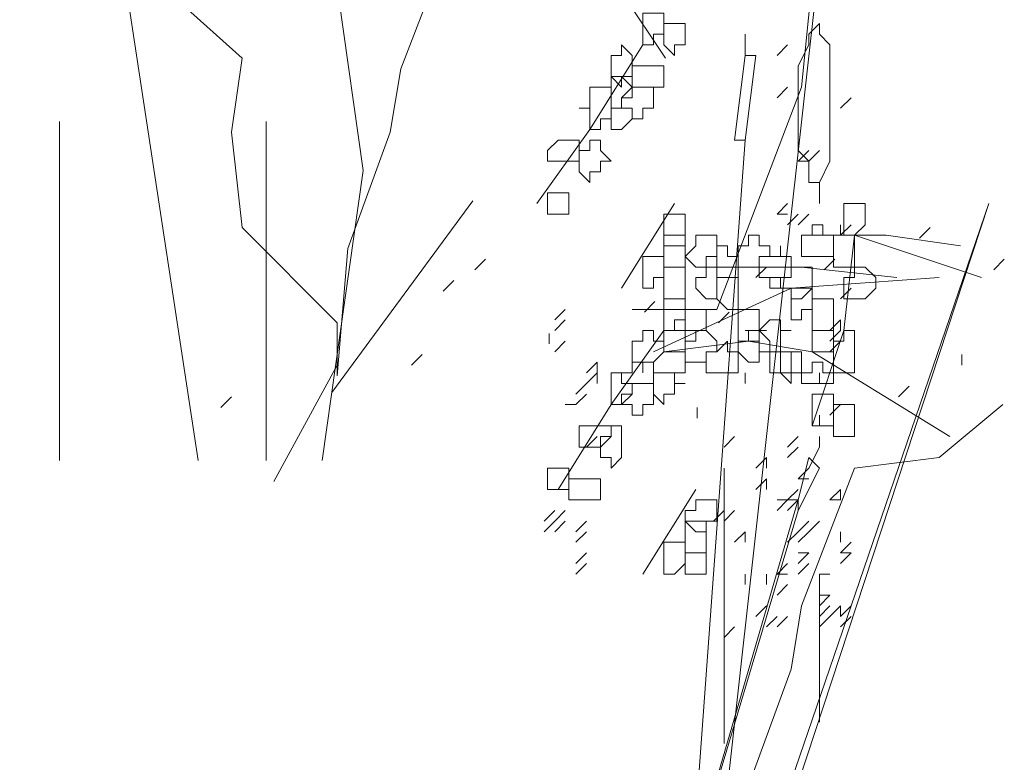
# Model space of a CAD drawing. Header units: millimetres. Extents: x 16698 to 93787, y -21104 to 39413.
# Tile 262 of 316: x 62895 to 62910, y 19699 to 19710. Entities that reach past the tile are written whole.
import ezdxf

# ---------------------------------------------------------------- set-up
doc = ezdxf.new("R2010")
doc.units = ezdxf.units.MM
doc.layers.add('_MODUS - zielen', color=66, linetype='Continuous', lineweight=9)

msp = doc.modelspace()

# ---------------------------------------------------------------- linework, layer by layer
at = {"layer": '_MODUS - zielen', "transparency": 33554687}
for p, q in [((62900.2182, 19708.12783), (62899.7274, 19711.62329)), ((62897.6394, 19703.59929), (62896.49625, 19711.1197)), ((62895.47374, 19703.59929), (62895.47374, 19708.89801)), ((62898.70488, 19703.59929), (62898.70488, 19708.89801)), ((62899.5769, 19703.59929), (62900.2182, 19708.12783)), ((62899.7274, 19704.66199), (62901.93602, 19707.65387))]:
    msp.add_line(p, q, dxfattribs=at)
for points in [[(62905.74803, 19705.95923), (62907.07174, 19709.43396), (62907.2372, 19711.0886), (62906.74081, 19712.90869), (62905.9135, 19714.2324), (62905.25164, 19715.88704), (62905.08618, 19719.19631)], [(62902.95934, 19714.85081), (62903.95212, 19712.86524), (62903.45573, 19712.53432), (62904.28305, 19710.87968), (62904.9449, 19709.8869)], [(62899.81554, 19704.923), (62899.81554, 19705.75032), (62898.32636, 19707.23949), (62898.1609, 19708.72866), (62898.32636, 19709.8869), (62896.67173, 19711.37607), (62896.17534, 19712.86524), (62894.85163, 19712.86524)], [(62899.81554, 19704.923), (62899.981, 19706.90856), (62900.64285, 19708.72866), (62900.80832, 19709.72144), (62901.63563, 19711.87246), (62902.95934, 19712.03793), (62903.95212, 19712.86524)], [(62907.34918, 19711.41952), (62905.52908, 19695.03864), (62905.52908, 19695.03864)], [(62907.34918, 19711.41952), (62905.52908, 19695.03864), (62905.52908, 19695.03864)], [(62906.19094, 19710.26128), (62906.19094, 19709.93035), (62906.19094, 19709.93035)], [(62904.58979, 19710.09581), (62903.76247, 19708.77211), (62902.93515, 19707.61386)], [(62906.68733, 19709.93035), (62906.85279, 19710.09581), (62906.85279, 19710.09581)], [(62906.3564, 19709.93035), (62906.19094, 19709.93035), (62906.02547, 19708.60664), (62906.19094, 19708.60664)], [(62906.3564, 19709.93035), (62906.19094, 19708.60664), (62906.19094, 19708.60664)], [(62906.68733, 19709.2685), (62906.85279, 19709.43396), (62906.85279, 19709.43396)], [(62907.68011, 19709.10303), (62907.84557, 19709.2685), (62907.84557, 19709.2685)], [(62906.19094, 19708.60664), (62905.19816, 19695.03864), (62905.19816, 19695.03864)], [(62907.01825, 19708.27572), (62907.18372, 19708.44118), (62907.18372, 19708.44118)], [(62907.01825, 19708.27572), (62907.18372, 19708.44118), (62907.18372, 19708.44118)], [(62907.01825, 19708.27572), (62907.18372, 19708.44118), (62907.18372, 19708.44118)], [(62907.18372, 19708.27572), (62907.34918, 19708.44118), (62907.34918, 19708.44118)], [(62907.01825, 19708.27572), (62907.18372, 19708.27572), (62907.18372, 19708.27572)], [(62907.34918, 19707.77933), (62907.34918, 19707.94479), (62907.34918, 19707.94479)], [(62907.34918, 19707.61386), (62907.34918, 19707.77933), (62907.34918, 19707.77933)], [(62905.08618, 19707.61386), (62904.25886, 19706.29016), (62904.25886, 19706.29016)], [(62905.86001, 19695.03864), (62909.9966, 19707.61386), (62905.69455, 19695.03864)], [(62906.68733, 19707.4484), (62906.85279, 19707.61386), (62906.85279, 19707.61386)], [(62906.68733, 19707.4484), (62906.85279, 19707.61386), (62906.85279, 19707.61386)], [(62906.68733, 19707.4484), (62906.85279, 19707.4484), (62906.85279, 19707.4484)], [(62906.68733, 19707.4484), (62906.85279, 19707.4484), (62906.85279, 19707.4484)], [(62906.85279, 19707.28294), (62907.01825, 19707.4484), (62907.01825, 19707.4484)], [(62907.01825, 19707.28294), (62907.18372, 19707.4484), (62907.18372, 19707.4484)], [(62907.68011, 19707.11747), (62907.68011, 19707.28294), (62907.68011, 19707.28294)], [(62907.68011, 19707.11747), (62907.84557, 19707.28294), (62907.84557, 19707.28294)], [(62907.68011, 19707.11747), (62907.68011, 19707.28294), (62907.68011, 19707.28294)], [(62908.91603, 19707.07402), (62909.08149, 19707.23949), (62909.08149, 19707.23949)], [(62907.2372, 19707.11747), (62908.39545, 19707.11747), (62909.55369, 19706.95201)], [(62907.73359, 19705.6283), (62907.89906, 19707.11747), (62909.88462, 19706.45562)], [(62901.96656, 19706.57763), (62902.13202, 19706.7431), (62902.13202, 19706.7431)], [(62905.58257, 19706.62108), (62907.07174, 19706.62108), (62908.56091, 19706.45562)], [(62906.3564, 19706.45562), (62906.52186, 19706.62108), (62906.52186, 19706.62108)], [(62907.42685, 19706.57763), (62907.59232, 19706.7431), (62907.59232, 19706.7431)], [(62910.07427, 19706.57763), (62910.23973, 19706.7431), (62910.23973, 19706.7431)], [(62901.47017, 19706.24671), (62901.63563, 19706.41217), (62901.63563, 19706.41217)], [(62909.22277, 19706.45562), (62906.90628, 19706.29016), (62904.75525, 19705.29737)], [(62907.68011, 19706.12469), (62907.84557, 19706.29016), (62907.84557, 19706.29016)], [(62907.68011, 19706.12469), (62907.84557, 19706.29016), (62907.84557, 19706.29016)], [(62904.61398, 19705.91578), (62904.77944, 19706.08124), (62904.77944, 19706.08124)], [(62903.21259, 19705.79376), (62903.37806, 19705.95923), (62903.37806, 19705.95923)], [(62905.74803, 19705.95923), (62904.42432, 19705.95923), (62904.42432, 19705.95923)], [(62905.77222, 19705.75032), (62905.93768, 19705.91578), (62905.93768, 19705.91578)], [(62903.21259, 19705.6283), (62903.37806, 19705.79376), (62903.37806, 19705.79376)], [(62907.51464, 19705.6283), (62907.68011, 19705.79376), (62907.68011, 19705.79376)], [(62907.51464, 19705.6283), (62907.68011, 19705.79376), (62907.68011, 19705.79376)], [(62907.68011, 19705.6283), (62907.68011, 19705.79376), (62907.68011, 19705.79376)], [(62903.1248, 19705.41939), (62903.1248, 19705.58485), (62903.1248, 19705.58485)], [(62904.92072, 19705.6283), (62904.0934, 19704.47006), (62903.26608, 19703.14635)], [(62906.19094, 19705.6283), (62906.3564, 19705.6283), (62906.3564, 19705.6283)], [(62906.19094, 19705.6283), (62906.3564, 19705.6283), (62906.3564, 19705.6283)], [(62906.3564, 19705.6283), (62906.52186, 19705.6283), (62906.52186, 19705.6283)], [(62907.2372, 19704.13913), (62907.73359, 19705.6283), (62907.73359, 19705.6283)], [(62907.51464, 19705.46284), (62907.68011, 19705.6283), (62907.68011, 19705.6283)], [(62903.21259, 19705.29737), (62903.37806, 19705.46284), (62903.37806, 19705.46284)], [(62903.21259, 19705.29737), (62903.37806, 19705.46284), (62903.37806, 19705.46284)], [(62903.21259, 19705.29737), (62903.37806, 19705.46284), (62903.37806, 19705.46284)], [(62903.21259, 19705.29737), (62903.37806, 19705.46284), (62903.37806, 19705.46284)], [(62903.21259, 19705.29737), (62903.37806, 19705.46284), (62903.37806, 19705.46284)], [(62903.21259, 19705.29737), (62903.37806, 19705.46284), (62903.37806, 19705.46284)], [(62903.21259, 19705.29737), (62903.37806, 19705.46284), (62903.37806, 19705.46284)], [(62904.92072, 19705.29737), (62906.24442, 19705.46284), (62906.24442, 19705.46284)], [(62906.24442, 19705.46284), (62907.2372, 19705.29737), (62909.38823, 19703.97367)], [(62907.51464, 19705.29737), (62907.68011, 19705.46284), (62907.68011, 19705.46284)], [(62907.51464, 19705.29737), (62907.68011, 19705.46284), (62907.68011, 19705.46284)], [(62900.97378, 19705.08846), (62901.13924, 19705.25392), (62901.13924, 19705.25392)], [(62909.57788, 19705.08846), (62909.57788, 19705.25392), (62909.57788, 19705.25392)], [(62898.82275, 19703.26836), (62899.81554, 19705.08846), (62899.81554, 19705.08846)], [(62903.70898, 19704.96645), (62903.87445, 19705.13191), (62903.87445, 19705.13191)], [(62903.70898, 19704.96645), (62903.87445, 19705.13191), (62903.87445, 19705.13191)], [(62903.70898, 19704.96645), (62903.87445, 19705.13191), (62903.87445, 19705.13191)], [(62903.87445, 19704.96645), (62903.87445, 19705.13191), (62903.87445, 19705.13191)], [(62903.87445, 19704.96645), (62903.87445, 19705.13191), (62903.87445, 19705.13191)], [(62903.70898, 19704.80098), (62903.87445, 19704.96645), (62903.87445, 19704.96645)], [(62903.70898, 19704.80098), (62903.87445, 19704.96645), (62903.87445, 19704.96645)], [(62903.87445, 19704.80098), (62903.87445, 19704.96645), (62903.87445, 19704.96645)], [(62906.19094, 19704.80098), (62906.19094, 19704.96645), (62906.19094, 19704.96645)], [(62907.34918, 19704.80098), (62907.34918, 19704.96645), (62907.34918, 19704.96645)], [(62903.54352, 19704.63552), (62903.70898, 19704.80098), (62903.70898, 19704.80098)], [(62903.54352, 19704.63552), (62903.70898, 19704.80098), (62903.70898, 19704.80098)], [(62903.54352, 19704.63552), (62903.70898, 19704.80098), (62903.70898, 19704.80098)], [(62903.54352, 19704.63552), (62903.70898, 19704.80098), (62903.70898, 19704.80098)], [(62903.54352, 19704.47006), (62903.70898, 19704.63552), (62903.70898, 19704.63552)], [(62903.54352, 19704.47006), (62903.70898, 19704.63552), (62903.70898, 19704.63552)], [(62908.5851, 19704.59207), (62908.75056, 19704.75753), (62908.75056, 19704.75753)], [(62897.99544, 19704.42661), (62898.1609, 19704.59207), (62898.1609, 19704.59207)], [(62903.37806, 19704.47006), (62903.54352, 19704.47006), (62903.54352, 19704.47006)], [(62906.07896, 19696.52781), (62906.24442, 19698.51337), (62906.90628, 19700.33347), (62907.07174, 19701.32625), (62907.89906, 19703.47728), (62909.22277, 19703.64274), (62910.21555, 19704.47006)], [(62907.51464, 19704.30459), (62907.68011, 19704.47006), (62907.68011, 19704.47006)], [(62905.44129, 19704.26114), (62905.44129, 19704.42661), (62905.44129, 19704.42661)], [(62907.34918, 19704.13913), (62907.34918, 19704.30459), (62907.34918, 19704.30459)], [(62903.70898, 19703.8082), (62903.87445, 19703.97367), (62903.87445, 19703.97367)], [(62905.86001, 19703.8082), (62906.02547, 19703.97367), (62906.02547, 19703.97367)], [(62905.86001, 19703.8082), (62906.02547, 19703.97367), (62906.02547, 19703.97367)], [(62905.86001, 19703.8082), (62906.02547, 19703.97367), (62906.02547, 19703.97367)], [(62905.86001, 19703.8082), (62906.02547, 19703.97367), (62906.02547, 19703.97367)], [(62905.86001, 19703.8082), (62906.02547, 19703.97367), (62906.02547, 19703.97367)], [(62905.86001, 19703.8082), (62906.02547, 19703.97367), (62906.02547, 19703.97367)], [(62905.86001, 19703.8082), (62906.02547, 19703.97367), (62906.02547, 19703.97367)], [(62905.86001, 19703.8082), (62906.02547, 19703.97367), (62906.02547, 19703.97367)], [(62905.86001, 19703.8082), (62906.02547, 19703.97367), (62906.02547, 19703.97367)], [(62905.86001, 19703.8082), (62906.02547, 19703.97367), (62906.02547, 19703.97367)], [(62905.86001, 19703.8082), (62906.02547, 19703.97367), (62906.02547, 19703.97367)], [(62905.86001, 19703.8082), (62906.02547, 19703.97367), (62906.02547, 19703.97367)], [(62906.85279, 19703.8082), (62907.01825, 19703.97367), (62907.01825, 19703.97367)], [(62907.34918, 19703.8082), (62907.34918, 19703.97367), (62907.34918, 19703.97367)], [(62906.85279, 19703.64274), (62907.01825, 19703.8082), (62907.01825, 19703.8082)], [(62907.34918, 19703.8082), (62907.18372, 19703.47728), (62907.18372, 19703.47728)], [(62906.3564, 19703.47728), (62906.52186, 19703.64274), (62906.52186, 19703.64274)], [(62906.3564, 19703.47728), (62906.52186, 19703.64274), (62906.52186, 19703.64274)], [(62906.3564, 19703.47728), (62906.52186, 19703.64274), (62906.52186, 19703.64274)], [(62906.3564, 19703.47728), (62906.52186, 19703.64274), (62906.52186, 19703.64274)], [(62906.52186, 19703.47728), (62906.52186, 19703.64274), (62906.52186, 19703.64274)], [(62907.34918, 19703.47728), (62907.18372, 19703.64274), (62907.01825, 19702.98089), (62907.01825, 19702.81542)], [(62905.86001, 19703.47728), (62905.86001, 19699.83708), (62905.86001, 19699.83708)], [(62907.01825, 19703.31181), (62907.18372, 19703.47728), (62907.18372, 19703.47728)], [(62907.01825, 19703.31181), (62907.18372, 19703.47728), (62907.18372, 19703.47728)], [(62907.34918, 19703.47728), (62907.01825, 19702.81542), (62907.01825, 19702.81542)], [(62906.3564, 19703.14635), (62906.52186, 19703.31181), (62906.52186, 19703.31181)], [(62906.3564, 19703.14635), (62906.52186, 19703.31181), (62906.52186, 19703.31181)], [(62906.52186, 19703.14635), (62906.52186, 19703.31181), (62906.52186, 19703.31181)], [(62907.01825, 19703.31181), (62907.18372, 19703.31181), (62907.18372, 19703.31181)], [(62905.41711, 19703.14635), (62904.58979, 19701.82264), (62904.58979, 19701.82264)], [(62906.85279, 19702.98089), (62907.01825, 19703.14635), (62907.01825, 19703.14635)], [(62907.51464, 19702.98089), (62907.68011, 19703.14635), (62907.68011, 19703.14635)], [(62907.51464, 19702.98089), (62907.68011, 19703.14635), (62907.68011, 19703.14635)], [(62907.51464, 19702.98089), (62907.68011, 19703.14635), (62907.68011, 19703.14635)], [(62907.51464, 19702.98089), (62907.68011, 19703.14635), (62907.68011, 19703.14635)], [(62907.68011, 19702.98089), (62907.68011, 19703.14635), (62907.68011, 19703.14635)], [(62907.68011, 19702.98089), (62907.68011, 19703.14635), (62907.68011, 19703.14635)], [(62907.01825, 19702.98089), (62904.70176, 19695.03864), (62904.70176, 19695.03864)], [(62906.68733, 19702.98089), (62906.85279, 19702.98089), (62906.85279, 19702.98089)], [(62906.68733, 19702.81542), (62906.85279, 19702.98089), (62906.85279, 19702.98089)], [(62906.85279, 19702.98089), (62907.01825, 19702.98089), (62907.01825, 19702.98089)], [(62906.85279, 19702.98089), (62907.01825, 19702.98089), (62907.01825, 19702.98089)], [(62906.85279, 19702.81542), (62907.01825, 19702.98089), (62907.01825, 19702.98089)], [(62906.85279, 19702.81542), (62907.01825, 19702.98089), (62907.01825, 19702.98089)], [(62907.51464, 19702.98089), (62907.68011, 19702.98089), (62907.68011, 19702.98089)], [(62907.51464, 19702.98089), (62907.68011, 19702.98089), (62907.68011, 19702.98089)], [(62907.51464, 19702.98089), (62907.68011, 19702.98089), (62907.68011, 19702.98089)], [(62903.04713, 19702.64996), (62903.21259, 19702.81542), (62903.21259, 19702.81542)], [(62903.21259, 19702.64996), (62903.37806, 19702.81542), (62903.37806, 19702.81542)], [(62903.21259, 19702.64996), (62903.37806, 19702.81542), (62903.37806, 19702.81542)], [(62903.21259, 19702.64996), (62903.37806, 19702.81542), (62903.37806, 19702.81542)], [(62907.01825, 19702.81542), (62904.70176, 19695.03864), (62904.70176, 19695.03864)], [(62905.69455, 19702.64996), (62905.86001, 19702.81542), (62905.86001, 19702.81542)], [(62905.69455, 19702.64996), (62905.86001, 19702.81542), (62905.86001, 19702.81542)], [(62905.86001, 19702.64996), (62906.02547, 19702.81542), (62906.02547, 19702.81542)], [(62905.86001, 19702.64996), (62906.02547, 19702.81542), (62906.02547, 19702.81542)], [(62905.86001, 19702.64996), (62906.02547, 19702.81542), (62906.02547, 19702.81542)], [(62905.86001, 19702.64996), (62906.02547, 19702.81542), (62906.02547, 19702.81542)], [(62905.86001, 19702.64996), (62906.02547, 19702.81542), (62906.02547, 19702.81542)], [(62905.86001, 19702.64996), (62906.02547, 19702.81542), (62906.02547, 19702.81542)], [(62905.86001, 19702.64996), (62906.02547, 19702.81542), (62906.02547, 19702.81542)], [(62903.04713, 19702.4845), (62903.21259, 19702.64996), (62903.21259, 19702.64996)], [(62903.04713, 19702.4845), (62903.21259, 19702.64996), (62903.21259, 19702.64996)], [(62903.21259, 19702.4845), (62903.37806, 19702.64996), (62903.37806, 19702.64996)], [(62903.21259, 19702.4845), (62903.37806, 19702.64996), (62903.37806, 19702.64996)], [(62903.54352, 19702.4845), (62903.70898, 19702.64996), (62903.70898, 19702.64996)], [(62907.01825, 19702.4845), (62907.18372, 19702.64996), (62907.18372, 19702.64996)], [(62907.01825, 19702.4845), (62907.18372, 19702.64996), (62907.18372, 19702.64996)], [(62907.01825, 19702.4845), (62907.18372, 19702.64996), (62907.18372, 19702.64996)], [(62907.01825, 19702.4845), (62907.18372, 19702.64996), (62907.18372, 19702.64996)], [(62907.01825, 19702.4845), (62907.18372, 19702.64996), (62907.18372, 19702.64996)], [(62907.01825, 19702.4845), (62907.18372, 19702.64996), (62907.18372, 19702.64996)], [(62907.01825, 19702.4845), (62907.18372, 19702.64996), (62907.18372, 19702.64996)], [(62907.01825, 19702.4845), (62907.18372, 19702.64996), (62907.18372, 19702.64996)], [(62907.18372, 19702.4845), (62907.34918, 19702.64996), (62907.34918, 19702.64996)], [(62903.54352, 19702.31903), (62903.70898, 19702.4845), (62903.70898, 19702.4845)], [(62906.02547, 19702.31903), (62906.19094, 19702.4845), (62906.19094, 19702.4845)], [(62906.19094, 19702.31903), (62906.19094, 19702.4845), (62906.19094, 19702.4845)], [(62906.19094, 19702.31903), (62906.19094, 19702.4845), (62906.19094, 19702.4845)], [(62906.85279, 19702.31903), (62907.01825, 19702.4845), (62907.01825, 19702.4845)], [(62907.01825, 19702.31903), (62907.18372, 19702.4845), (62907.18372, 19702.4845)], [(62907.01825, 19702.31903), (62907.18372, 19702.4845), (62907.18372, 19702.4845)], [(62907.01825, 19702.31903), (62907.18372, 19702.4845), (62907.18372, 19702.4845)], [(62907.01825, 19702.31903), (62907.18372, 19702.4845), (62907.18372, 19702.4845)], [(62907.01825, 19702.31903), (62907.18372, 19702.4845), (62907.18372, 19702.4845)], [(62907.01825, 19702.31903), (62907.18372, 19702.4845), (62907.18372, 19702.4845)], [(62907.01825, 19702.31903), (62907.18372, 19702.4845), (62907.18372, 19702.4845)], [(62907.01825, 19702.31903), (62907.18372, 19702.4845), (62907.18372, 19702.4845)], [(62907.01825, 19702.31903), (62907.18372, 19702.4845), (62907.18372, 19702.4845)], [(62907.01825, 19702.31903), (62907.18372, 19702.4845), (62907.18372, 19702.4845)], [(62907.01825, 19702.31903), (62907.18372, 19702.4845), (62907.18372, 19702.4845)], [(62907.01825, 19702.31903), (62907.18372, 19702.4845), (62907.18372, 19702.4845)], [(62907.01825, 19702.31903), (62907.18372, 19702.4845), (62907.18372, 19702.4845)], [(62907.01825, 19702.31903), (62907.18372, 19702.4845), (62907.18372, 19702.4845)], [(62907.68011, 19702.31903), (62907.68011, 19702.4845), (62907.68011, 19702.4845)], [(62907.68011, 19702.15357), (62907.84557, 19702.31903), (62907.84557, 19702.31903)], [(62903.54352, 19701.98811), (62903.70898, 19702.15357), (62903.70898, 19702.15357)], [(62907.01825, 19702.15357), (62907.18372, 19702.15357), (62907.18372, 19702.15357)], [(62907.01825, 19701.98811), (62907.18372, 19702.15357), (62907.18372, 19702.15357)], [(62907.01825, 19702.15357), (62907.18372, 19702.15357), (62907.18372, 19702.15357)], [(62907.01825, 19701.98811), (62907.18372, 19702.15357), (62907.18372, 19702.15357)], [(62907.68011, 19701.98811), (62907.84557, 19702.15357), (62907.84557, 19702.15357)], [(62907.68011, 19701.98811), (62907.84557, 19702.15357), (62907.84557, 19702.15357)], [(62907.68011, 19702.15357), (62907.84557, 19702.15357), (62907.84557, 19702.15357)], [(62907.68011, 19701.98811), (62907.84557, 19702.15357), (62907.84557, 19702.15357)], [(62903.54352, 19701.82264), (62903.70898, 19701.98811), (62903.70898, 19701.98811)], [(62903.54352, 19701.82264), (62903.70898, 19701.98811), (62903.70898, 19701.98811)], [(62906.68733, 19701.82264), (62906.85279, 19701.98811), (62906.85279, 19701.98811)], [(62907.01825, 19701.82264), (62907.18372, 19701.98811), (62907.18372, 19701.98811)], [(62906.19094, 19701.65718), (62906.19094, 19701.82264), (62906.19094, 19701.82264)], [(62906.52186, 19701.65718), (62906.52186, 19701.82264), (62906.52186, 19701.82264)], [(62906.52186, 19701.65718), (62906.52186, 19701.82264), (62906.52186, 19701.82264)], [(62906.52186, 19701.65718), (62906.52186, 19701.82264), (62906.52186, 19701.82264)], [(62906.52186, 19701.65718), (62906.52186, 19701.82264), (62906.52186, 19701.82264)], [(62906.52186, 19701.65718), (62906.52186, 19701.82264), (62906.52186, 19701.82264)], [(62906.52186, 19701.65718), (62906.52186, 19701.82264), (62906.52186, 19701.82264)], [(62906.52186, 19701.65718), (62906.52186, 19701.82264), (62906.52186, 19701.82264)], [(62906.52186, 19701.65718), (62906.52186, 19701.82264), (62906.52186, 19701.82264)], [(62906.52186, 19701.65718), (62906.52186, 19701.82264), (62906.52186, 19701.82264)], [(62906.68733, 19701.82264), (62906.85279, 19701.82264), (62906.85279, 19701.82264)], [(62907.34918, 19699.50615), (62907.34918, 19701.82264), (62907.34918, 19701.82264)], [(62907.34918, 19701.82264), (62907.51464, 19701.82264), (62907.51464, 19701.82264)], [(62907.34918, 19701.82264), (62907.51464, 19701.82264), (62907.51464, 19701.82264)], [(62907.34918, 19701.82264), (62907.51464, 19701.82264), (62907.51464, 19701.82264)], [(62907.34918, 19701.82264), (62907.51464, 19701.82264), (62907.51464, 19701.82264)], [(62906.68733, 19701.49172), (62906.85279, 19701.65718), (62906.85279, 19701.65718)], [(62906.68733, 19701.49172), (62906.85279, 19701.65718), (62906.85279, 19701.65718)], [(62906.68733, 19701.49172), (62906.85279, 19701.65718), (62906.85279, 19701.65718)], [(62907.34918, 19701.49172), (62907.51464, 19701.49172), (62907.51464, 19701.49172)], [(62907.34918, 19701.32625), (62907.51464, 19701.49172), (62907.51464, 19701.49172)], [(62906.3564, 19701.16079), (62906.52186, 19701.32625), (62906.52186, 19701.32625)], [(62906.3564, 19701.16079), (62906.52186, 19701.32625), (62906.52186, 19701.32625)], [(62906.3564, 19701.16079), (62906.52186, 19701.32625), (62906.52186, 19701.32625)], [(62907.34918, 19701.16079), (62907.34918, 19701.32625), (62907.34918, 19701.32625)], [(62907.34918, 19701.16079), (62907.51464, 19701.32625), (62907.51464, 19701.32625)], [(62907.51464, 19701.16079), (62907.68011, 19701.32625), (62907.68011, 19701.32625)], [(62907.51464, 19701.16079), (62907.68011, 19701.32625), (62907.68011, 19701.32625)], [(62907.68011, 19701.16079), (62907.84557, 19701.32625), (62907.84557, 19701.32625)], [(62907.68011, 19701.16079), (62907.68011, 19701.32625), (62907.68011, 19701.32625)], [(62907.68011, 19701.16079), (62907.84557, 19701.32625), (62907.84557, 19701.32625)], [(62906.52186, 19700.99532), (62906.68733, 19701.16079), (62906.68733, 19701.16079)], [(62906.68733, 19700.99532), (62906.85279, 19701.16079), (62906.85279, 19701.16079)], [(62907.34918, 19700.99532), (62907.51464, 19701.16079), (62907.51464, 19701.16079)], [(62907.34918, 19700.99532), (62907.34918, 19701.16079), (62907.34918, 19701.16079)], [(62907.68011, 19700.99532), (62907.84557, 19701.16079), (62907.84557, 19701.16079)], [(62905.86001, 19700.82986), (62906.02547, 19700.99532), (62906.02547, 19700.99532)], [(62905.86001, 19700.82986), (62906.02547, 19700.99532), (62906.02547, 19700.99532)], [(62905.86001, 19700.82986), (62906.02547, 19700.99532), (62906.02547, 19700.99532)], [(62905.86001, 19699.17523), (62905.86001, 19700.6644), (62905.86001, 19700.6644)]]:
    msp.add_lwpolyline(points, dxfattribs=at)
for points in [[(62904.75525, 19710.59221), (62904.92072, 19710.59221), (62904.92072, 19710.42674), (62904.92072, 19710.26128), (62904.92072, 19710.26128), (62904.75525, 19710.26128), (62904.75525, 19710.09581), (62904.58979, 19710.09581), (62904.58979, 19710.09581), (62904.58979, 19710.26128), (62904.58979, 19710.26128), (62904.58979, 19710.42674), (62904.58979, 19710.59221), (62904.58979, 19710.59221)], [(62905.25164, 19710.42674), (62905.25164, 19710.26128), (62905.25164, 19710.26128), (62905.25164, 19710.26128), (62905.25164, 19710.09581), (62905.25164, 19710.09581), (62905.25164, 19710.09581), (62905.08618, 19710.09581), (62905.08618, 19709.93035), (62904.92072, 19710.09581), (62904.92072, 19710.09581), (62904.92072, 19710.09581), (62904.92072, 19710.26128), (62904.92072, 19710.26128), (62904.92072, 19710.42674), (62905.08618, 19710.42674)], [(62907.34918, 19710.42674), (62907.34918, 19710.42674), (62907.34918, 19710.26128), (62907.34918, 19710.26128), (62907.51464, 19710.09581), (62907.51464, 19709.76489), (62907.51464, 19709.59942), (62907.51464, 19709.43396), (62907.51464, 19709.10303), (62907.51464, 19708.77211), (62907.51464, 19708.60664), (62907.51464, 19708.44118), (62907.51464, 19708.27572), (62907.34918, 19707.94479), (62907.34918, 19707.94479), (62907.34918, 19707.77933), (62907.34918, 19707.94479), (62907.18372, 19707.94479), (62907.18372, 19707.94479), (62907.18372, 19708.27572), (62907.01825, 19708.44118), (62907.01825, 19708.60664), (62907.01825, 19708.77211), (62907.01825, 19709.10303), (62907.01825, 19709.43396), (62907.01825, 19709.59942), (62907.01825, 19709.76489), (62907.18372, 19710.09581), (62907.18372, 19710.26128), (62907.18372, 19710.26128)], [(62904.25886, 19710.09581), (62904.42432, 19709.93035), (62904.42432, 19709.76489), (62904.42432, 19709.76489), (62904.42432, 19709.59942), (62904.25886, 19709.59942), (62904.25886, 19709.43396), (62904.25886, 19709.43396), (62904.0934, 19709.59942), (62904.0934, 19709.76489), (62904.0934, 19709.76489), (62904.0934, 19709.93035), (62904.25886, 19709.93035)], [(62904.75525, 19709.76489), (62904.92072, 19709.76489), (62904.92072, 19709.59942), (62904.92072, 19709.43396), (62904.75525, 19709.43396), (62904.75525, 19709.43396), (62904.58979, 19709.43396), (62904.58979, 19709.43396), (62904.42432, 19709.43396), (62904.42432, 19709.43396), (62904.42432, 19709.59942), (62904.42432, 19709.76489), (62904.58979, 19709.76489), (62904.58979, 19709.76489), (62904.58979, 19709.76489)], [(62904.25886, 19709.59942), (62904.42432, 19709.43396), (62904.42432, 19709.43396), (62904.25886, 19709.2685), (62904.25886, 19709.10303), (62904.25886, 19709.10303), (62904.0934, 19709.10303), (62904.0934, 19709.10303), (62904.0934, 19709.2685), (62904.0934, 19709.43396), (62904.0934, 19709.43396), (62904.0934, 19709.59942)], [(62903.92793, 19709.43396), (62904.0934, 19709.43396), (62904.0934, 19709.2685), (62904.0934, 19709.10303), (62904.0934, 19709.10303), (62904.0934, 19708.93757), (62903.92793, 19708.93757), (62903.92793, 19708.77211), (62903.76247, 19708.77211), (62903.76247, 19708.93757), (62903.76247, 19709.10303), (62903.59701, 19709.10303), (62903.76247, 19709.10303), (62903.76247, 19709.2685), (62903.76247, 19709.43396)], [(62904.58979, 19709.43396), (62904.58979, 19709.43396), (62904.75525, 19709.43396), (62904.75525, 19709.2685), (62904.75525, 19709.10303), (62904.75525, 19709.10303), (62904.58979, 19709.10303), (62904.58979, 19708.93757), (62904.58979, 19708.93757), (62904.42432, 19708.93757), (62904.42432, 19709.10303), (62904.25886, 19709.10303), (62904.25886, 19709.10303), (62904.25886, 19709.2685), (62904.42432, 19709.2685), (62904.42432, 19709.43396)], [(62904.25886, 19709.10303), (62904.25886, 19709.10303), (62904.42432, 19709.10303), (62904.42432, 19708.93757), (62904.25886, 19708.77211), (62904.25886, 19708.77211), (62904.25886, 19708.77211), (62904.0934, 19708.77211), (62904.0934, 19708.77211), (62904.0934, 19708.77211), (62904.0934, 19708.93757), (62904.0934, 19709.10303), (62904.0934, 19709.10303), (62904.0934, 19709.10303)], [(62903.43154, 19708.60664), (62903.59701, 19708.60664), (62903.59701, 19708.60664), (62903.59701, 19708.44118), (62903.59701, 19708.27572), (62903.43154, 19708.27572), (62903.43154, 19708.27572), (62903.43154, 19708.27572), (62903.26608, 19708.27572), (62903.26608, 19708.27572), (62903.10062, 19708.27572), (62903.10062, 19708.44118), (62903.26608, 19708.60664), (62903.26608, 19708.60664)], [(62903.92793, 19708.60664), (62903.92793, 19708.44118), (62904.0934, 19708.27572), (62903.92793, 19708.27572), (62903.92793, 19708.11025), (62903.76247, 19708.11025), (62903.76247, 19707.94479), (62903.76247, 19707.94479), (62903.59701, 19708.11025), (62903.59701, 19708.27572), (62903.59701, 19708.27572), (62903.59701, 19708.44118), (62903.76247, 19708.44118), (62903.76247, 19708.60664), (62903.76247, 19708.60664)], [(62903.43154, 19707.77933), (62903.43154, 19707.77933), (62903.43154, 19707.61386), (62903.43154, 19707.61386), (62903.43154, 19707.4484), (62903.43154, 19707.4484), (62903.26608, 19707.4484), (62903.10062, 19707.4484), (62903.10062, 19707.4484), (62903.10062, 19707.61386), (62903.10062, 19707.61386), (62903.10062, 19707.77933), (62903.26608, 19707.77933)], [(62907.89906, 19707.61386), (62908.06452, 19707.61386), (62908.06452, 19707.4484), (62908.06452, 19707.4484), (62908.06452, 19707.28294), (62907.89906, 19707.11747), (62907.89906, 19707.11747), (62907.73359, 19707.11747), (62907.73359, 19707.28294), (62907.73359, 19707.4484), (62907.73359, 19707.4484), (62907.73359, 19707.61386)], [(62905.25164, 19707.4484), (62905.25164, 19707.4484), (62905.25164, 19707.28294), (62905.25164, 19707.11747), (62905.25164, 19707.11747), (62905.25164, 19706.95201), (62905.08618, 19706.95201), (62904.92072, 19706.95201), (62904.92072, 19707.11747), (62904.92072, 19707.11747), (62904.92072, 19707.28294), (62904.92072, 19707.4484), (62905.08618, 19707.4484)], [(62907.40267, 19707.28294), (62907.40267, 19707.11747), (62907.56813, 19707.11747), (62907.56813, 19707.11747), (62907.56813, 19706.95201), (62907.56813, 19706.78655), (62907.40267, 19706.78655), (62907.40267, 19706.78655), (62907.2372, 19706.78655), (62907.2372, 19706.78655), (62907.2372, 19706.78655), (62907.07174, 19706.78655), (62907.07174, 19706.95201), (62907.07174, 19707.11747), (62907.2372, 19707.11747), (62907.2372, 19707.11747), (62907.2372, 19707.11747), (62907.2372, 19707.28294)], [(62905.25164, 19707.11747), (62905.25164, 19706.95201), (62905.25164, 19706.78655), (62905.25164, 19706.78655), (62905.25164, 19706.78655), (62905.25164, 19706.62108), (62905.08618, 19706.62108), (62904.92072, 19706.62108), (62904.92072, 19706.62108), (62904.92072, 19706.78655), (62904.92072, 19706.78655), (62904.92072, 19706.95201), (62904.92072, 19706.95201), (62904.92072, 19707.11747), (62905.08618, 19707.11747)], [(62905.58257, 19707.11747), (62905.74803, 19707.11747), (62905.74803, 19706.95201), (62905.74803, 19706.78655), (62905.74803, 19706.78655), (62905.58257, 19706.78655), (62905.58257, 19706.62108), (62905.58257, 19706.62108), (62905.41711, 19706.62108), (62905.25164, 19706.78655), (62905.25164, 19706.78655), (62905.41711, 19706.95201), (62905.41711, 19707.11747)], [(62906.40989, 19707.11747), (62906.40989, 19706.95201), (62906.57535, 19706.95201), (62906.57535, 19706.78655), (62906.40989, 19706.78655), (62906.40989, 19706.62108), (62906.40989, 19706.62108), (62906.24442, 19706.62108), (62906.07896, 19706.62108), (62906.07896, 19706.78655), (62906.07896, 19706.78655), (62906.07896, 19706.95201), (62906.24442, 19706.95201), (62906.24442, 19707.11747)], [(62907.89906, 19707.11747), (62907.89906, 19706.95201), (62907.89906, 19706.78655), (62907.89906, 19706.78655), (62907.89906, 19706.62108), (62907.73359, 19706.62108), (62907.56813, 19706.62108), (62907.56813, 19706.62108), (62907.56813, 19706.78655), (62907.56813, 19706.78655), (62907.56813, 19706.95201), (62907.56813, 19707.11747), (62907.73359, 19707.11747)], [(62905.9135, 19706.78655), (62906.07896, 19706.78655), (62906.07896, 19706.78655), (62906.07896, 19706.62108), (62906.07896, 19706.45562), (62905.9135, 19706.45562), (62905.9135, 19706.45562), (62905.74803, 19706.45562), (62905.74803, 19706.45562), (62905.74803, 19706.45562), (62905.74803, 19706.62108), (62905.74803, 19706.78655), (62905.74803, 19706.78655), (62905.74803, 19706.78655), (62905.74803, 19706.95201), (62905.9135, 19706.95201)], [(62906.74081, 19706.78655), (62906.90628, 19706.78655), (62906.90628, 19706.78655), (62906.90628, 19706.62108), (62906.90628, 19706.45562), (62906.74081, 19706.45562), (62906.74081, 19706.45562), (62906.74081, 19706.45562), (62906.57535, 19706.45562), (62906.57535, 19706.45562), (62906.40989, 19706.45562), (62906.40989, 19706.62108), (62906.40989, 19706.78655), (62906.57535, 19706.78655), (62906.57535, 19706.78655), (62906.74081, 19706.78655), (62906.74081, 19706.95201), (62906.74081, 19706.95201)], [(62904.75525, 19706.78655), (62904.92072, 19706.78655), (62904.92072, 19706.62108), (62904.92072, 19706.45562), (62904.92072, 19706.45562), (62904.75525, 19706.45562), (62904.75525, 19706.29016), (62904.58979, 19706.29016), (62904.58979, 19706.29016), (62904.58979, 19706.45562), (62904.58979, 19706.45562), (62904.58979, 19706.62108), (62904.58979, 19706.78655), (62904.58979, 19706.78655)], [(62906.74081, 19706.78655), (62906.74081, 19706.78655), (62906.90628, 19706.78655), (62906.90628, 19706.62108), (62906.90628, 19706.45562), (62906.74081, 19706.45562), (62906.74081, 19706.45562), (62906.74081, 19706.45562), (62906.74081, 19706.29016), (62906.57535, 19706.29016), (62906.57535, 19706.45562), (62906.40989, 19706.45562), (62906.40989, 19706.45562), (62906.40989, 19706.62108), (62906.40989, 19706.78655), (62906.57535, 19706.78655), (62906.57535, 19706.78655)], [(62905.25164, 19706.62108), (62905.25164, 19706.45562), (62905.25164, 19706.45562), (62905.25164, 19706.45562), (62905.25164, 19706.29016), (62905.25164, 19706.29016), (62905.25164, 19706.12469), (62905.08618, 19706.12469), (62905.08618, 19706.12469), (62904.92072, 19706.12469), (62904.92072, 19706.12469), (62904.92072, 19706.29016), (62904.92072, 19706.45562), (62904.92072, 19706.45562), (62904.92072, 19706.45562), (62904.92072, 19706.62108), (62905.08618, 19706.62108)], [(62905.74803, 19706.62108), (62905.74803, 19706.62108), (62905.74803, 19706.45562), (62905.74803, 19706.45562), (62905.74803, 19706.29016), (62905.74803, 19706.29016), (62905.74803, 19706.12469), (62905.58257, 19706.12469), (62905.58257, 19706.12469), (62905.41711, 19706.29016), (62905.41711, 19706.45562), (62905.41711, 19706.45562), (62905.58257, 19706.45562), (62905.58257, 19706.62108), (62905.58257, 19706.62108)], [(62907.07174, 19706.62108), (62907.2372, 19706.62108), (62907.2372, 19706.45562), (62907.2372, 19706.45562), (62907.2372, 19706.29016), (62907.07174, 19706.12469), (62906.90628, 19706.12469), (62906.90628, 19706.12469), (62906.90628, 19706.29016), (62906.74081, 19706.29016), (62906.74081, 19706.45562), (62906.90628, 19706.45562), (62906.90628, 19706.62108), (62906.90628, 19706.62108)], [(62908.06452, 19706.62108), (62908.22998, 19706.45562), (62908.22998, 19706.45562), (62908.22998, 19706.29016), (62908.06452, 19706.12469), (62907.89906, 19706.12469), (62907.89906, 19706.12469), (62907.89906, 19706.12469), (62907.89906, 19706.12469), (62907.73359, 19706.12469), (62907.73359, 19706.29016), (62907.73359, 19706.45562), (62907.89906, 19706.45562), (62907.89906, 19706.62108)], [(62906.07896, 19706.45562), (62906.07896, 19706.45562), (62906.07896, 19706.29016), (62906.07896, 19706.12469), (62906.07896, 19706.12469), (62906.07896, 19706.12469), (62906.07896, 19705.95923), (62905.9135, 19705.95923), (62905.74803, 19706.12469), (62905.74803, 19706.12469), (62905.74803, 19706.29016), (62905.74803, 19706.45562), (62905.9135, 19706.45562), (62905.9135, 19706.45562)], [(62907.2372, 19706.29016), (62907.2372, 19706.12469), (62907.2372, 19706.12469), (62907.2372, 19706.12469), (62907.2372, 19705.95923), (62907.2372, 19705.95923), (62907.2372, 19705.95923), (62907.07174, 19705.95923), (62907.07174, 19705.79376), (62906.90628, 19705.79376), (62906.90628, 19705.95923), (62906.90628, 19705.95923), (62906.90628, 19705.95923), (62906.90628, 19706.12469), (62906.90628, 19706.12469), (62906.90628, 19706.29016), (62907.07174, 19706.29016)], [(62905.25164, 19706.12469), (62905.25164, 19706.12469), (62905.25164, 19705.95923), (62905.25164, 19705.95923), (62905.25164, 19705.79376), (62905.25164, 19705.6283), (62905.08618, 19705.6283), (62904.92072, 19705.6283), (62904.92072, 19705.79376), (62904.92072, 19705.79376), (62904.92072, 19705.95923), (62904.92072, 19705.95923), (62904.92072, 19706.12469), (62905.08618, 19706.12469)], [(62907.56813, 19706.12469), (62907.56813, 19706.12469), (62907.56813, 19705.95923), (62907.56813, 19705.95923), (62907.56813, 19705.79376), (62907.56813, 19705.6283), (62907.40267, 19705.6283), (62907.2372, 19705.6283), (62907.2372, 19705.79376), (62907.2372, 19705.95923), (62907.2372, 19705.95923), (62907.2372, 19706.12469), (62907.40267, 19706.12469)], [(62905.58257, 19705.95923), (62905.58257, 19705.95923), (62905.58257, 19705.95923), (62905.58257, 19705.79376), (62905.58257, 19705.6283), (62905.58257, 19705.6283), (62905.58257, 19705.6283), (62905.41711, 19705.6283), (62905.25164, 19705.6283), (62905.25164, 19705.6283), (62905.25164, 19705.79376), (62905.25164, 19705.95923), (62905.41711, 19705.95923)], [(62906.40989, 19705.95923), (62906.40989, 19705.95923), (62906.40989, 19705.95923), (62906.40989, 19705.79376), (62906.40989, 19705.6283), (62906.40989, 19705.6283), (62906.40989, 19705.6283), (62906.40989, 19705.46284), (62906.24442, 19705.46284), (62906.07896, 19705.46284), (62906.07896, 19705.6283), (62906.07896, 19705.6283), (62906.07896, 19705.6283), (62906.07896, 19705.79376), (62906.07896, 19705.79376), (62906.07896, 19705.95923), (62906.24442, 19705.95923), (62906.24442, 19705.95923)], [(62905.25164, 19705.79376), (62905.25164, 19705.79376), (62905.25164, 19705.6283), (62905.25164, 19705.6283), (62905.25164, 19705.46284), (62905.25164, 19705.29737), (62905.25164, 19705.29737), (62905.25164, 19705.29737), (62905.08618, 19705.29737), (62904.92072, 19705.29737), (62904.92072, 19705.46284), (62904.92072, 19705.6283), (62904.92072, 19705.6283), (62905.08618, 19705.6283), (62905.08618, 19705.79376)], [(62906.74081, 19705.79376), (62906.74081, 19705.6283), (62906.90628, 19705.6283), (62906.74081, 19705.6283), (62906.74081, 19705.46284), (62906.74081, 19705.29737), (62906.74081, 19705.29737), (62906.57535, 19705.29737), (62906.40989, 19705.29737), (62906.40989, 19705.46284), (62906.40989, 19705.6283), (62906.40989, 19705.6283), (62906.57535, 19705.79376)], [(62904.75525, 19705.6283), (62904.75525, 19705.46284), (62904.92072, 19705.46284), (62904.92072, 19705.29737), (62904.92072, 19705.29737), (62904.75525, 19705.13191), (62904.58979, 19705.13191), (62904.58979, 19704.96645), (62904.58979, 19704.96645), (62904.58979, 19705.13191), (62904.42432, 19705.13191), (62904.42432, 19705.29737), (62904.42432, 19705.29737), (62904.42432, 19705.46284), (62904.58979, 19705.46284), (62904.58979, 19705.6283), (62904.58979, 19705.6283)], [(62905.58257, 19705.6283), (62905.74803, 19705.46284), (62905.74803, 19705.29737), (62905.74803, 19705.29737), (62905.58257, 19705.29737), (62905.58257, 19705.13191), (62905.58257, 19705.13191), (62905.41711, 19705.13191), (62905.25164, 19705.13191), (62905.25164, 19705.29737), (62905.25164, 19705.29737), (62905.25164, 19705.46284), (62905.41711, 19705.46284), (62905.41711, 19705.6283)], [(62906.40989, 19705.6283), (62906.57535, 19705.46284), (62906.57535, 19705.29737), (62906.57535, 19705.29737), (62906.40989, 19705.29737), (62906.40989, 19705.13191), (62906.40989, 19705.13191), (62906.24442, 19705.13191), (62906.07896, 19705.29737), (62906.07896, 19705.29737), (62906.07896, 19705.46284), (62906.24442, 19705.46284), (62906.24442, 19705.6283)], [(62907.56813, 19705.6283), (62907.56813, 19705.6283), (62907.56813, 19705.6283), (62907.56813, 19705.46284), (62907.56813, 19705.29737), (62907.56813, 19705.29737), (62907.40267, 19705.29737), (62907.2372, 19705.29737), (62907.2372, 19705.29737), (62907.2372, 19705.29737), (62907.2372, 19705.46284), (62907.2372, 19705.6283), (62907.2372, 19705.6283), (62907.40267, 19705.6283)], [(62907.89906, 19705.6283), (62907.89906, 19705.46284), (62907.89906, 19705.46284), (62907.89906, 19705.29737), (62907.89906, 19705.29737), (62907.89906, 19705.13191), (62907.89906, 19705.13191), (62907.89906, 19704.96645), (62907.73359, 19704.96645), (62907.56813, 19704.96645), (62907.56813, 19705.13191), (62907.56813, 19705.29737), (62907.56813, 19705.29737), (62907.56813, 19705.29737), (62907.56813, 19705.46284), (62907.73359, 19705.46284), (62907.73359, 19705.6283)], [(62905.9135, 19705.29737), (62906.07896, 19705.29737), (62906.07896, 19705.29737), (62906.07896, 19705.13191), (62906.07896, 19704.96645), (62905.9135, 19704.96645), (62905.9135, 19704.96645), (62905.74803, 19704.96645), (62905.74803, 19704.96645), (62905.74803, 19704.96645), (62905.58257, 19704.96645), (62905.58257, 19705.13191), (62905.58257, 19705.29737), (62905.74803, 19705.29737), (62905.74803, 19705.29737), (62905.74803, 19705.29737), (62905.9135, 19705.46284)], [(62906.74081, 19705.29737), (62906.90628, 19705.29737), (62906.90628, 19705.29737), (62906.90628, 19705.13191), (62906.90628, 19704.96645), (62906.74081, 19704.96645), (62906.74081, 19704.96645), (62906.74081, 19704.96645), (62906.57535, 19704.96645), (62906.57535, 19704.96645), (62906.57535, 19705.13191), (62906.57535, 19705.29737), (62906.57535, 19705.29737), (62906.74081, 19705.29737), (62906.74081, 19705.46284)], [(62905.08618, 19705.29737), (62905.25164, 19705.29737), (62905.25164, 19705.29737), (62905.25164, 19705.13191), (62905.25164, 19704.96645), (62905.08618, 19704.96645), (62904.92072, 19704.96645), (62904.92072, 19704.96645), (62904.92072, 19704.96645), (62904.75525, 19704.96645), (62904.75525, 19705.13191), (62904.92072, 19705.29737), (62904.92072, 19705.29737), (62904.92072, 19705.29737)], [(62907.07174, 19705.29737), (62907.07174, 19705.29737), (62907.07174, 19705.13191), (62907.07174, 19704.96645), (62907.07174, 19704.96645), (62906.90628, 19704.96645), (62906.90628, 19704.80098), (62906.90628, 19704.80098), (62906.74081, 19704.96645), (62906.74081, 19704.96645), (62906.74081, 19705.13191), (62906.74081, 19705.29737), (62906.90628, 19705.29737), (62906.90628, 19705.29737), (62906.90628, 19705.29737)], [(62904.58979, 19705.13191), (62904.75525, 19705.13191), (62904.75525, 19704.96645), (62904.75525, 19704.96645), (62904.75525, 19704.80098), (62904.58979, 19704.80098), (62904.58979, 19704.80098), (62904.58979, 19704.80098), (62904.42432, 19704.80098), (62904.42432, 19704.80098), (62904.25886, 19704.80098), (62904.25886, 19704.96645), (62904.42432, 19704.96645), (62904.42432, 19705.13191)], [(62907.40267, 19705.13191), (62907.40267, 19704.96645), (62907.56813, 19704.96645), (62907.56813, 19704.96645), (62907.56813, 19704.80098), (62907.40267, 19704.80098), (62907.40267, 19704.80098), (62907.2372, 19704.80098), (62907.2372, 19704.80098), (62907.07174, 19704.80098), (62907.07174, 19704.80098), (62907.07174, 19704.96645), (62907.2372, 19704.96645), (62907.2372, 19705.13191), (62907.2372, 19705.13191)], [(62904.25886, 19704.96645), (62904.25886, 19704.80098), (62904.42432, 19704.80098), (62904.42432, 19704.80098), (62904.42432, 19704.63552), (62904.25886, 19704.63552), (62904.25886, 19704.47006), (62904.25886, 19704.47006), (62904.25886, 19704.47006), (62904.0934, 19704.47006), (62904.0934, 19704.47006), (62904.0934, 19704.47006), (62904.0934, 19704.63552), (62904.0934, 19704.80098), (62904.0934, 19704.80098), (62904.0934, 19704.80098), (62904.0934, 19704.96645)], [(62905.08618, 19704.96645), (62905.08618, 19704.96645), (62905.08618, 19704.80098), (62905.25164, 19704.80098), (62905.08618, 19704.80098), (62905.08618, 19704.63552), (62904.92072, 19704.63552), (62904.92072, 19704.47006), (62904.92072, 19704.47006), (62904.75525, 19704.63552), (62904.75525, 19704.80098), (62904.75525, 19704.80098), (62904.75525, 19704.96645), (62904.92072, 19704.96645), (62904.92072, 19704.96645), (62904.92072, 19704.96645)], [(62904.58979, 19704.80098), (62904.75525, 19704.80098), (62904.75525, 19704.63552), (62904.75525, 19704.47006), (62904.75525, 19704.47006), (62904.58979, 19704.47006), (62904.58979, 19704.30459), (62904.58979, 19704.30459), (62904.42432, 19704.30459), (62904.42432, 19704.47006), (62904.25886, 19704.47006), (62904.25886, 19704.47006), (62904.42432, 19704.63552), (62904.42432, 19704.80098)], [(62907.56813, 19704.63552), (62907.56813, 19704.47006), (62907.56813, 19704.47006), (62907.56813, 19704.30459), (62907.56813, 19704.30459), (62907.56813, 19704.13913), (62907.40267, 19704.13913), (62907.2372, 19704.13913), (62907.2372, 19704.13913), (62907.2372, 19704.30459), (62907.2372, 19704.47006), (62907.2372, 19704.47006), (62907.2372, 19704.47006), (62907.2372, 19704.63552), (62907.40267, 19704.63552)], [(62907.89906, 19704.47006), (62907.89906, 19704.47006), (62907.89906, 19704.30459), (62907.89906, 19704.13913), (62907.89906, 19704.13913), (62907.89906, 19704.13913), (62907.89906, 19703.97367), (62907.73359, 19703.97367), (62907.56813, 19703.97367), (62907.56813, 19704.13913), (62907.56813, 19704.13913), (62907.56813, 19704.13913), (62907.56813, 19704.30459), (62907.56813, 19704.30459), (62907.56813, 19704.47006), (62907.73359, 19704.47006)], [(62903.92793, 19704.13913), (62903.92793, 19704.13913), (62904.0934, 19704.13913), (62904.0934, 19703.97367), (62903.92793, 19703.97367), (62903.92793, 19703.8082), (62903.92793, 19703.8082), (62903.76247, 19703.8082), (62903.76247, 19703.8082), (62903.59701, 19703.8082), (62903.59701, 19703.8082), (62903.59701, 19703.97367), (62903.59701, 19704.13913), (62903.59701, 19704.13913), (62903.76247, 19704.13913), (62903.76247, 19704.13913)], [(62904.25886, 19704.13913), (62904.25886, 19703.97367), (62904.25886, 19703.97367), (62904.25886, 19703.8082), (62904.25886, 19703.8082), (62904.25886, 19703.64274), (62904.25886, 19703.64274), (62904.0934, 19703.47728), (62904.0934, 19703.47728), (62904.0934, 19703.64274), (62903.92793, 19703.64274), (62903.92793, 19703.8082), (62903.92793, 19703.8082), (62904.0934, 19703.97367), (62904.0934, 19704.13913)], [(62903.43154, 19703.47728), (62903.43154, 19703.47728), (62903.43154, 19703.47728), (62903.43154, 19703.31181), (62903.43154, 19703.31181), (62903.43154, 19703.14635), (62903.43154, 19703.14635), (62903.26608, 19703.14635), (62903.10062, 19703.14635), (62903.10062, 19703.31181), (62903.10062, 19703.31181), (62903.10062, 19703.47728), (62903.26608, 19703.47728)], [(62903.76247, 19703.31181), (62903.92793, 19703.31181), (62903.92793, 19703.14635), (62903.92793, 19702.98089), (62903.76247, 19702.98089), (62903.76247, 19702.98089), (62903.76247, 19702.98089), (62903.59701, 19702.98089), (62903.43154, 19702.98089), (62903.43154, 19702.98089), (62903.43154, 19703.14635), (62903.43154, 19703.31181), (62903.59701, 19703.31181), (62903.59701, 19703.31181)], [(62905.58257, 19702.98089), (62905.74803, 19702.98089), (62905.74803, 19702.81542), (62905.74803, 19702.64996), (62905.58257, 19702.64996), (62905.58257, 19702.4845), (62905.58257, 19702.4845), (62905.41711, 19702.4845), (62905.25164, 19702.64996), (62905.25164, 19702.64996), (62905.25164, 19702.81542), (62905.41711, 19702.81542), (62905.41711, 19702.98089)], [(62905.58257, 19702.64996), (62905.58257, 19702.64996), (62905.58257, 19702.4845), (62905.58257, 19702.31903), (62905.58257, 19702.31903), (62905.58257, 19702.15357), (62905.58257, 19702.15357), (62905.41711, 19702.15357), (62905.25164, 19702.15357), (62905.25164, 19702.31903), (62905.25164, 19702.31903), (62905.25164, 19702.31903), (62905.25164, 19702.31903), (62905.25164, 19702.4845), (62905.25164, 19702.64996), (62905.41711, 19702.64996)], [(62905.25164, 19702.31903), (62905.25164, 19702.31903), (62905.25164, 19702.15357), (62905.25164, 19702.15357), (62905.25164, 19701.98811), (62905.08618, 19701.82264), (62904.92072, 19701.82264), (62904.92072, 19701.98811), (62904.92072, 19702.15357), (62904.92072, 19702.15357), (62904.92072, 19702.31903), (62904.92072, 19702.31903), (62905.08618, 19702.31903)], [(62905.58257, 19702.15357), (62905.58257, 19702.15357), (62905.58257, 19701.98811), (62905.58257, 19701.82264), (62905.58257, 19701.82264), (62905.41711, 19701.82264), (62905.25164, 19701.82264), (62905.25164, 19701.82264), (62905.25164, 19701.98811), (62905.25164, 19701.98811), (62905.25164, 19702.15357), (62905.25164, 19702.15357), (62905.41711, 19702.15357)]]:
    msp.add_lwpolyline(points, close=True, dxfattribs=at)

doc.saveas('drawing.dxf')
